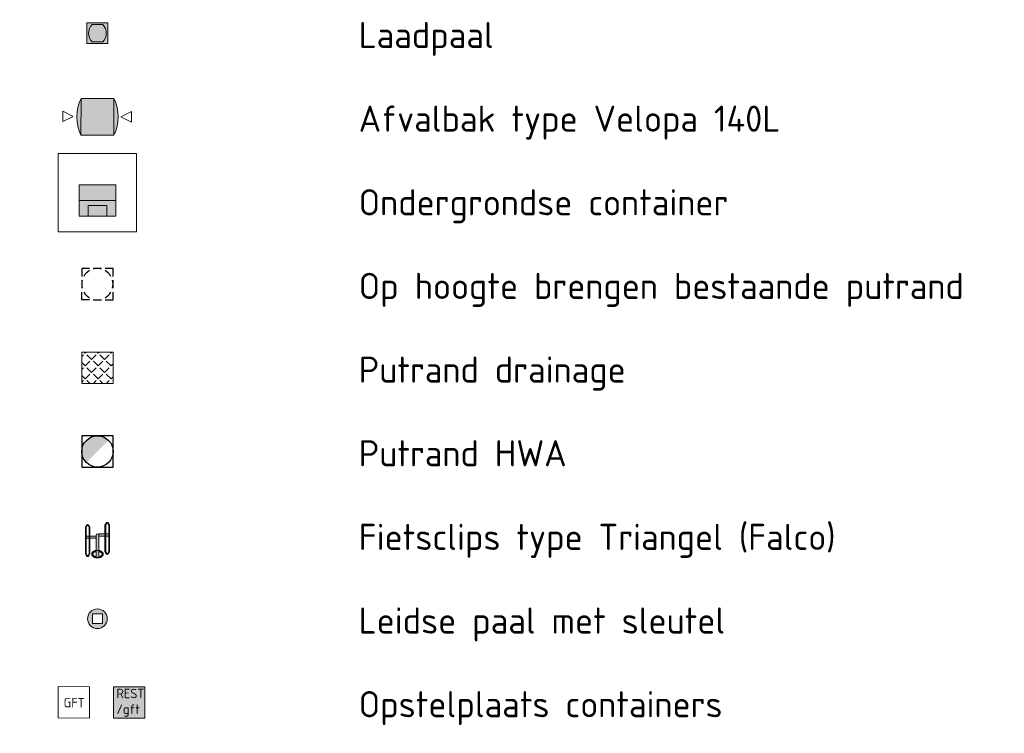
# Model space of a CAD drawing. Header units: metres. Extents: x 92403 to 95147, y 464428 to 465602.
# Tile 564 of 568: x 94142 to 94160, y 465309 to 465323. Entities that reach past the tile are written whole.
import ezdxf

# ---------------------------------------------------------------- set-up
doc = ezdxf.new("R2010")
doc.units = ezdxf.units.M
doc.layers.get('0').update_dxf_attribs({"linetype": 'CONTINUOUS'})
for name, color, linetype, lineweight in [('N-RO-IE-MEUBILAIR_MEUBILAIR_MINICONTAINER-GFT', 7, 'CONTINUOUS', 0), ('N-RO-IE-MEUBILAIR_MEUBILAIR_MINICONTAINER-REST', 7, 'CONTINUOUS', 0), ('N-RO-IE-MEUBILAIR_WEGMEUBILAIR_AFVALBAK-140L-S', 7, 'CONTINUOUS', 9), ('N-RO-IE-MEUBILAIR_WEGMEUBILAIR_CONTAINER ONDERGRONDS-G', 7, 'CONTINUOUS', 9), ('N-WE-IE-MEUBILAIR_WEGMEUBILAIR_FIETSSTANDAARD-S', 7, 'CONTINUOUS', 9), ('N-WE-IE-MEUBILAIR_WEGMEUBILAIR_PAAL-S', 250, 'CONTINUOUS', 9), ('N-WE-RI-PUT-OPHOOGTEBRENGEN-S', 7, 'CONTINUOUS', 25), ('N-WE-RI-PUT_BETON-S', 7, 'CONTINUOUS', 25), ('N-XX-KL-OPLAADPAAL-S', 5, 'CONTINUOUS', 13), ('X-XX-AL-LEGENDA-T25', 7, 'CONTINUOUS', 25), ('X-XX-AL-T18', 7, 'CONTINUOUS', 18)]:
    doc.layers.add(name, color=color, linetype=linetype, lineweight=lineweight)
doc.layers.add('N-WE-RI-DRAINAGE_PUTRAND-S', color=7, linetype='CONTINUOUS', lineweight=5, true_color=0x00ff04)
doc.styles.add('NLCS-ISO-M100-T18', font='NLCS-ISO.ttf', dxfattribs={"height": 0.18})
doc.styles.add('NLCS_25', font='NLCS-ISO.ttf', dxfattribs={"height": 2.5})

# ---------------------------------------------------------------- blocks, each defined once
blk = doc.blocks.new('Putdeksel 600x600')
at = {"ltscale": 0.1}
h = blk.add_hatch(dxfattribs=at)
h.set_pattern_fill('ANGLE', color=8, scale=0.025, angle=45)
h.set_pattern_definition([(45, (-93679.67512, -463937.87647), (-0.123478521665, 0.123478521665), [0.127, -0.047625]), (135, (-93679.67512, -463937.87647), (-0.123478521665, -0.123478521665), [0.127, -0.047625])])
h.paths.add_polyline_path([(-0.3, -0.3), (0.3, -0.3), (0.3, 0.3), (-0.3, 0.3)])
at = {"color": 250, "ltscale": 0.1}
blk.add_lwpolyline([(-0.3, -0.3), (0.3, -0.3), (0.3, 0.3), (-0.3, 0.3)], close=True, dxfattribs=at)
blk = doc.blocks.new('N-SRI-PUT_BETON-SO')
blk.add_hatch(color=256).paths.add_polyline_path([(1.41, 1.41, 0.664858), (-2, 0.02), (-2, -0.02, 0.196534), (-1.41, -1.41)])
at = {"lineweight": -3, "flags": 128}
blk.add_lwpolyline([(2, -2), (2, 2), (-2, 2), (-2, -2)], close=True, dxfattribs=at)
at = {"lineweight": -3}
blk.add_circle((0, 0), 2, dxfattribs=at)
blk = doc.blocks.new('SRI-PUT_OPHOOGTEBRENGEN-SO')
at = {"lineweight": -3}
for points in [[(-1.01, 1.99), (-2.01, 1.99), (-2.01, 0.99)], [(0.49, 1.99), (-0.51, 1.99)], [(1.99, 0.99), (1.99, 1.99), (0.99, 1.99)], [(-2.01, 0.49), (-2.01, -0.51)], [(1.99, -0.51), (1.99, 0.49)], [(0.99, -2.01), (1.99, -2.01), (1.99, -1.01)], [(-0.51, -2.01), (0.49, -2.01)]]:
    blk.add_lwpolyline(points, dxfattribs=at)
blk.add_lwpolyline([(-1.01, -2.01), (-2.01, -2.01), (-2.01, -1.01)])
for start, end in [(120.0024, 150.0024), (74.9976, 104.9976), (29.9976, 59.9976), (165.0024, 195.0024), (344.9976, 14.9976), (210.0024, 240.0024), (299.9976, 329.9976), (255.0024, 285.0024)]:
    blk.add_arc((-0.01, -0.01), 2, start, end, dxfattribs=at)
blk = doc.blocks.new('Triangel-10')
at = {"true_color": 0xffffff}
h = blk.add_hatch(color=7, dxfattribs=at)
h.dxf.hatch_style = 1
h.paths.add_polyline_path([(-0.215, 0.193, 1), (-0.231, 0.193), (-0.231, -0.318, 1), (-0.215, -0.318)])
h.paths.add_polyline_path([(-0.16, 0.021), (-0.215, 0.021), (-0.215, -0.021), (-0.16, -0.021)])
h.paths.add_polyline_path([(-0.144, 0.193, 1), (-0.16, 0.193), (-0.16, -0.318, 1.041702), (-0.144, -0.318)])
h.paths.add_polyline_path([(-0.024, 0.021), (-0.144, 0.021), (-0.144, -0.021), (-0.024, -0.021)])
h.paths.add_polyline_path([(0.024, 0, 1), (-0.024, 0), (-0.024, -0.021), (-0.024, -0.393), (-0.032, -0.419, 0.504311), (-0.027, -0.425), (0.027, -0.425, 0.504311), (0.032, -0.419), (0.024, -0.393, -0.074529), (0.024, -0.392)])
h.paths.add_polyline_path([(0.144, -0.02), (0.024, -0.02), (0.024, -0.062), (0.144, -0.062)])
h.paths.add_polyline_path([(0.16, 0.152, 1), (0.144, 0.152), (0.144, -0.359, 1.041702), (0.16, -0.359), (0.16, -0.358)])
h.paths.add_polyline_path([(0.215, -0.02), (0.16, -0.02), (0.16, -0.062), (0.215, -0.062)])
h.paths.add_polyline_path([(0.231, 0.152, 1), (0.215, 0.152), (0.215, -0.359, 1), (0.231, -0.359)])
edge = h.paths.add_edge_path()
edge.add_line((-0.208, 0.231), (-0.225, 0.203))
edge.add_line((-0.225, 0.203), (-0.214, 0.197))
edge.add_line((-0.214, 0.197), (-0.198, 0.226))
edge.add_arc((-0.188, 0.22), 0.012, 29.0731, 150.9269, ccw=False)
edge.add_line((-0.177, 0.226), (-0.161, 0.197))
edge.add_line((-0.161, 0.197), (-0.15, 0.203))
edge.add_line((-0.15, 0.203), (-0.167, 0.231))
edge.add_arc((-0.188, 0.22), 0.024, 29.0731, 150.9269)
edge = h.paths.add_edge_path()
edge.add_line((-0.225, -0.329), (-0.214, -0.323))
edge.add_line((-0.214, -0.323), (-0.198, -0.352))
edge.add_arc((-0.188, -0.345), 0.012, 210.9269, 330.9269)
edge.add_line((-0.177, -0.351), (-0.161, -0.323))
edge.add_line((-0.161, -0.323), (-0.15, -0.329))
edge.add_line((-0.15, -0.329), (-0.167, -0.357))
edge.add_arc((-0.188, -0.345), 0.024, 210.6554, 330.9269, ccw=False)
edge.add_line((-0.208, -0.358), (-0.225, -0.329))
edge = h.paths.add_edge_path()
edge.add_line((0.161, -0.364), (0.177, -0.393))
edge.add_arc((0.188, -0.386), 0.012, 210.9269, 330.9269)
edge.add_line((0.198, -0.392), (0.214, -0.364))
edge.add_line((0.214, -0.364), (0.225, -0.37))
edge.add_line((0.225, -0.37), (0.208, -0.398))
edge.add_arc((0.188, -0.386), 0.024, 210.6554, 330.9269, ccw=False)
edge.add_line((0.167, -0.399), (0.15, -0.37))
edge.add_line((0.15, -0.37), (0.161, -0.364))
edge = h.paths.add_edge_path()
edge.add_arc((0.188, 0.179), 0.012, 29.0731, 150.9269, ccw=False)
edge.add_line((0.198, 0.185), (0.214, 0.156))
edge.add_line((0.214, 0.156), (0.225, 0.162))
edge.add_line((0.225, 0.162), (0.208, 0.19))
edge.add_arc((0.188, 0.179), 0.024, 29.0731, 150.9269)
edge.add_line((0.167, 0.19), (0.15, 0.162))
edge.add_line((0.15, 0.162), (0.161, 0.156))
edge.add_line((0.161, 0.156), (0.177, 0.185))
h = blk.add_hatch(color=7, dxfattribs=at)
h.dxf.hatch_style = 1
edge = h.paths.add_edge_path()
edge.add_spline(control_points=[(-0.03, -0.412), (-0.031, -0.412), (-0.032, -0.412), (-0.034, -0.411), (-0.035, -0.411), (-0.036, -0.411), (-0.036, -0.411), (-0.039, -0.41), (-0.041, -0.41), (-0.044, -0.408), (-0.045, -0.408), (-0.047, -0.408), (-0.047, -0.408), (-0.048, -0.407), (-0.049, -0.407), (-0.051, -0.406), (-0.052, -0.406), (-0.054, -0.405), (-0.055, -0.404), (-0.056, -0.404), (-0.057, -0.403), (-0.058, -0.403), (-0.058, -0.403), (-0.059, -0.402), (-0.06, -0.402), (-0.062, -0.401), (-0.063, -0.4), (-0.065, -0.399), (-0.066, -0.399), (-0.067, -0.398), (-0.067, -0.398), (-0.068, -0.397), (-0.068, -0.397), (-0.07, -0.396), (-0.07, -0.395), (-0.072, -0.394), (-0.072, -0.394), (-0.074, -0.393), (-0.074, -0.392), (-0.075, -0.392), (-0.075, -0.392), (-0.076, -0.391), (-0.076, -0.39), (-0.078, -0.389), (-0.078, -0.389), (-0.079, -0.388), (-0.08, -0.387), (-0.081, -0.386), (-0.081, -0.386), (-0.081, -0.385), (-0.082, -0.385), (-0.083, -0.384), (-0.084, -0.382), (-0.085, -0.381), (-0.085, -0.38), (-0.086, -0.379), (-0.086, -0.379), (-0.087, -0.377), (-0.087, -0.377), (-0.087, -0.376), (-0.088, -0.375), (-0.088, -0.375), (-0.088, -0.374), (-0.088, -0.373), (-0.089, -0.373), (-0.089, -0.371), (-0.089, -0.371), (-0.089, -0.37), (-0.09, -0.369), (-0.09, -0.369), (-0.09, -0.369), (-0.09, -0.368), (-0.09, -0.368), (-0.09, -0.367), (-0.09, -0.366), (-0.09, -0.366), (-0.09, -0.365), (-0.09, -0.364), (-0.09, -0.364), (-0.09, -0.364), (-0.09, -0.362), (-0.09, -0.361), (-0.089, -0.358), (-0.089, -0.357), (-0.089, -0.355), (-0.088, -0.354), (-0.087, -0.35), (-0.084, -0.346), (-0.079, -0.34), (-0.077, -0.338), (-0.074, -0.336), (-0.074, -0.335), (-0.071, -0.333), (-0.069, -0.332), (-0.064, -0.328), (-0.061, -0.327), (-0.054, -0.323), (-0.051, -0.322), (-0.044, -0.319), (-0.042, -0.319), (-0.038, -0.317), (-0.037, -0.317), (-0.032, -0.316), (-0.028, -0.315), (-0.024, -0.314), (-0.024, -0.308), (-0.024, -0.301), (-0.024, -0.294), (-0.081, -0.303), (-0.116, -0.334), (-0.109, -0.372), (-0.103, -0.41), (-0.059, -0.435), (0, -0.435), (0.059, -0.435), (0.103, -0.41), (0.109, -0.372), (0.116, -0.334), (0.081, -0.302), (0.024, -0.294), (0.024, -0.301), (0.024, -0.308), (0.024, -0.314), (0.028, -0.315), (0.032, -0.316), (0.037, -0.317), (0.038, -0.317), (0.042, -0.319), (0.044, -0.319), (0.051, -0.322), (0.054, -0.323), (0.061, -0.327), (0.064, -0.328), (0.069, -0.332), (0.071, -0.333), (0.074, -0.335), (0.074, -0.336), (0.077, -0.338), (0.079, -0.34), (0.084, -0.346), (0.087, -0.35), (0.088, -0.354), (0.089, -0.355), (0.089, -0.357), (0.089, -0.358), (0.09, -0.361), (0.09, -0.362), (0.09, -0.364), (0.09, -0.364), (0.09, -0.364), (0.09, -0.365), (0.09, -0.366), (0.09, -0.366), (0.09, -0.367), (0.09, -0.368), (0.09, -0.368), (0.09, -0.369), (0.09, -0.369), (0.09, -0.369), (0.089, -0.37), (0.089, -0.371), (0.089, -0.371), (0.089, -0.373), (0.088, -0.373), (0.088, -0.374), (0.088, -0.375), (0.088, -0.375), (0.087, -0.376), (0.087, -0.377), (0.087, -0.377), (0.086, -0.379), (0.086, -0.379), (0.085, -0.38), (0.085, -0.381), (0.084, -0.382), (0.083, -0.384), (0.082, -0.385), (0.081, -0.385), (0.081, -0.386), (0.081, -0.386), (0.08, -0.387), (0.079, -0.388), (0.078, -0.389), (0.078, -0.389), (0.076, -0.39), (0.076, -0.391), (0.075, -0.392), (0.075, -0.392), (0.074, -0.392), (0.074, -0.393), (0.072, -0.394), (0.072, -0.394), (0.07, -0.395), (0.07, -0.396), (0.068, -0.397), (0.068, -0.397), (0.067, -0.398), (0.067, -0.398), (0.066, -0.399), (0.065, -0.399), (0.063, -0.4), (0.062, -0.401), (0.06, -0.402), (0.059, -0.402), (0.058, -0.403), (0.058, -0.403), (0.057, -0.403), (0.056, -0.404), (0.055, -0.404), (0.054, -0.405), (0.052, -0.406), (0.051, -0.406), (0.049, -0.407), (0.048, -0.407), (0.047, -0.408), (0.047, -0.408), (0.045, -0.408), (0.044, -0.408), (0.041, -0.41), (0.039, -0.41), (0.036, -0.411), (0.036, -0.411), (0.035, -0.411), (0.034, -0.411), (0.032, -0.412), (0.031, -0.412), (0.03, -0.412), (0.031, -0.414), (0.031, -0.416), (0.032, -0.419), (0.032, -0.42), (0.032, -0.422), (0.031, -0.423), (0.03, -0.424), (0.029, -0.425), (0.027, -0.425), (0.009, -0.425), (-0.009, -0.425), (-0.027, -0.425), (-0.029, -0.425), (-0.03, -0.424), (-0.031, -0.423), (-0.032, -0.422), (-0.032, -0.42), (-0.032, -0.419), (-0.031, -0.416), (-0.031, -0.414), (-0.03, -0.412)], knot_values=[0, 0, 0, 0, 0.083969, 0.083969, 0.139597, 0.139597, 0.167938, 0.167938, 0.335875, 0.335875, 0.419844, 0.419844, 0.43636, 0.43636, 0.503813, 0.503813, 0.587781, 0.587781, 0.67175, 0.67175, 0.733124, 0.733124, 0.755719, 0.755719, 0.839688, 0.839688, 0.923657, 0.923657, 1.007625, 1.007625, 1.029887, 1.029887, 1.091594, 1.091594, 1.175563, 1.175563, 1.259532, 1.259532, 1.326651, 1.326651, 1.3435, 1.3435, 1.427469, 1.427469, 1.511438, 1.511438, 1.595407, 1.595407, 1.623414, 1.623414, 1.679376, 1.679376, 1.847313, 1.847313, 1.931282, 1.931282, 2.015251, 2.015251, 2.09922, 2.09922, 2.183188, 2.183188, 2.216941, 2.216941, 2.351126, 2.351126, 2.435095, 2.435095, 2.513705, 2.513705, 2.519063, 2.519063, 2.603032, 2.603032, 2.687001, 2.687001, 2.77097, 2.77097, 2.810468, 2.810468, 2.810468, 2.894437, 2.894437, 2.950065, 2.950065, 2.978406, 2.978406, 3.146344, 3.146344, 3.230312, 3.230312, 3.246829, 3.246829, 3.314281, 3.314281, 3.39825, 3.39825, 3.482219, 3.482219, 3.543592, 3.543592, 3.566187, 3.566187, 3.648799, 3.648799, 3.648799, 4.648799, 4.648799, 4.648799, 6.109993, 6.109993, 6.109993, 7.571187, 7.571187, 7.571187, 9.032381, 9.032381, 9.032381, 10.493575, 10.493575, 10.493575, 11.493575, 11.493575, 11.493575, 11.576186, 11.576186, 11.598782, 11.598782, 11.660155, 11.660155, 11.744124, 11.744124, 11.828093, 11.828093, 11.895545, 11.895545, 11.912061, 11.912061, 11.99603, 11.99603, 12.163968, 12.163968, 12.192309, 12.192309, 12.247937, 12.247937, 12.331905, 12.331905, 12.331905, 12.371404, 12.371404, 12.455373, 12.455373, 12.539342, 12.539342, 12.62331, 12.62331, 12.628669, 12.628669, 12.707279, 12.707279, 12.791248, 12.791248, 12.925432, 12.925432, 12.959185, 12.959185, 13.043154, 13.043154, 13.127123, 13.127123, 13.211092, 13.211092, 13.295061, 13.295061, 13.462998, 13.462998, 13.518959, 13.518959, 13.546967, 13.546967, 13.630936, 13.630936, 13.714904, 13.714904, 13.798873, 13.798873, 13.815723, 13.815723, 13.882842, 13.882842, 13.966811, 13.966811, 14.05078, 14.05078, 14.112486, 14.112486, 14.134748, 14.134748, 14.218717, 14.218717, 14.302686, 14.302686, 14.386655, 14.386655, 14.40925, 14.40925, 14.470624, 14.470624, 14.554592, 14.554592, 14.638561, 14.638561, 14.706014, 14.706014, 14.72253, 14.72253, 14.806499, 14.806499, 14.974436, 14.974436, 15.002777, 15.002777, 15.058405, 15.058405, 15.142374, 15.142374, 15.142374, 16.142374, 16.142374, 16.142374, 17.076554, 17.076554, 17.076554, 18.010735, 18.010735, 18.010735, 19.010735, 19.010735, 19.010735, 19.944916, 19.944916, 19.944916, 20.879096, 20.879096, 20.879096, 21.879096, 21.879096, 21.879096, 21.879096], weights=[1, 1, 1, 1, 1, 1, 1, 1, 1, 1, 1, 1, 1, 1, 1, 1, 1, 1, 1, 1, 1, 1, 1, 1, 1, 1, 1, 1, 1, 1, 1, 1, 1, 1, 1, 1, 1, 1, 1, 1, 1, 1, 1, 1, 1, 1, 1, 1, 1, 1, 1, 1, 1, 1, 1, 1, 1, 1, 1, 1, 1, 1, 1, 1, 1, 1, 1, 1, 1, 1, 1, 1, 1, 1, 1, 1, 1, 1, 1, 1, 1, 1, 1, 1, 1, 1, 1, 1, 1, 1, 1, 1, 1, 1, 1, 1, 1, 1, 1, 1, 1, 1, 1, 1, 1, 1, 1, 1, 0.829851, 0.829851, 1, 0.829851, 0.829851, 1, 0.829851, 0.829851, 1, 0.829851, 0.829851, 1, 1, 1, 1, 1, 1, 1, 1, 1, 1, 1, 1, 1, 1, 1, 1, 1, 1, 1, 1, 1, 1, 1, 1, 1, 1, 1, 1, 1, 1, 1, 1, 1, 1, 1, 1, 1, 1, 1, 1, 1, 1, 1, 1, 1, 1, 1, 1, 1, 1, 1, 1, 1, 1, 1, 1, 1, 1, 1, 1, 1, 1, 1, 1, 1, 1, 1, 1, 1, 1, 1, 1, 1, 1, 1, 1, 1, 1, 1, 1, 1, 1, 1, 1, 1, 1, 1, 1, 1, 1, 1, 1, 1, 1, 1, 1, 1, 1, 1, 1, 1, 1, 1, 1, 1, 1, 1, 1, 1, 1, 1, 0.928588, 0.928588, 1, 0.928588, 0.928588, 1, 1, 1, 1, 0.928588, 0.928588, 1, 0.928588, 0.928588, 1, 1, 1, 1], degree=3, periodic=0)
at = {"color": 0}
for p, q in [((-0.231, -0.318), (-0.231, 0.193)), ((-0.215, -0.318), (-0.215, 0.193)), ((-0.16, -0.318), (-0.16, 0.193)), ((-0.215, 0.021), (-0.16, 0.021)), ((-0.144, 0.021), (-0.024, 0.021)), ((-0.024, -0.021), (-0.024, 0.021)), ((-0.024, -0.393), (-0.024, 0)), ((0.024, -0.392), (0.024, 0)), ((0.215, -0.359), (0.215, 0.152)), ((0.231, -0.359), (0.231, 0.152)), ((-0.215, -0.021), (-0.16, -0.021)), ((-0.144, -0.021), (-0.024, -0.021)), ((0.144, -0.02), (0.024, -0.02)), ((0.024, -0.062), (0.024, -0.02)), ((0.144, -0.062), (0.024, -0.062)), ((0.215, -0.02), (0.16, -0.02)), ((0.215, -0.062), (0.16, -0.062)), ((-0.032, -0.419), (-0.024, -0.393)), ((-0.027, -0.425), (0.027, -0.425)), ((0.032, -0.419), (0.024, -0.393))]:
    blk.add_line(p, q, dxfattribs=at)
for points in [[(-0.208, 0.231), (-0.225, 0.203), (-0.214, 0.197), (-0.198, 0.226, -0.588186), (-0.177, 0.226), (-0.161, 0.197), (-0.15, 0.203), (-0.167, 0.231, 0.588186)], [(0.177, 0.185, -0.588186), (0.198, 0.185), (0.214, 0.156), (0.225, 0.162), (0.208, 0.19, 0.588186), (0.167, 0.19), (0.15, 0.162), (0.161, 0.156)], [(0.16, -0.359), (0.16, 0.152, 1), (0.144, 0.152), (0.144, -0.359, 1)], [(-0.225, -0.329), (-0.214, -0.323), (-0.198, -0.352, 0.57735), (-0.177, -0.351), (-0.161, -0.323), (-0.15, -0.329), (-0.167, -0.357, -0.578931), (-0.208, -0.358)], [(0.161, -0.364), (0.177, -0.393, 0.57735), (0.198, -0.392), (0.214, -0.364), (0.225, -0.37), (0.208, -0.398, -0.578931), (0.167, -0.399), (0.15, -0.37)]]:
    blk.add_lwpolyline(points, format="xyb", close=True, dxfattribs=at)
blk.add_lwpolyline([(-0.16, -0.318, 1.041702), (-0.144, -0.318), (-0.144, 0.193)], format="xyb", dxfattribs=at)
at = {"color": 0, "flags": 128}
blk.add_lwpolyline([(0.024, -0.294), (-0.024, -0.294)], dxfattribs=at)
at = {"color": 0}
for centre, radius, start, end in [((-0.223, 0.193), 0.008, 0, 180), ((-0.152, 0.193), 0.008, 0, 180), ((0, 0), 0.0239, 0, 180), ((0.223, 0.152), 0.008, 0, 180), ((-0.223, -0.318), 0.008, 180, 0), ((0.223, -0.359), 0.008, 180, 0), ((-0.027, -0.42), 0.005, 162.9508, 270), ((-0.029, -0.392), 0.005, 342.9508, 0), ((0.029, -0.392), 0.005, 180, 197.0492), ((0.027, -0.42), 0.005, 270, 17.0492)]:
    blk.add_arc(centre, radius, start, end, dxfattribs=at)
blk.add_rational_spline([(-0.03, -0.412), (-0.031, -0.412), (-0.032, -0.412), (-0.034, -0.411), (-0.035, -0.411), (-0.036, -0.411), (-0.036, -0.411), (-0.039, -0.41), (-0.041, -0.41), (-0.044, -0.408), (-0.045, -0.408), (-0.047, -0.408), (-0.047, -0.408), (-0.048, -0.407), (-0.049, -0.407), (-0.051, -0.406), (-0.052, -0.406), (-0.054, -0.405), (-0.055, -0.404), (-0.056, -0.404), (-0.057, -0.403), (-0.058, -0.403), (-0.058, -0.403), (-0.059, -0.402), (-0.06, -0.402), (-0.062, -0.401), (-0.063, -0.4), (-0.065, -0.399), (-0.066, -0.399), (-0.067, -0.398), (-0.067, -0.398), (-0.068, -0.397), (-0.068, -0.397), (-0.07, -0.396), (-0.07, -0.395), (-0.072, -0.394), (-0.072, -0.394), (-0.074, -0.393), (-0.074, -0.392), (-0.075, -0.392), (-0.075, -0.392), (-0.076, -0.391), (-0.076, -0.39), (-0.078, -0.389), (-0.078, -0.389), (-0.079, -0.388), (-0.08, -0.387), (-0.081, -0.386), (-0.081, -0.386), (-0.081, -0.385), (-0.082, -0.385), (-0.083, -0.384), (-0.084, -0.382), (-0.085, -0.381), (-0.085, -0.38), (-0.086, -0.379), (-0.086, -0.379), (-0.087, -0.377), (-0.087, -0.377), (-0.087, -0.376), (-0.088, -0.375), (-0.088, -0.375), (-0.088, -0.374), (-0.088, -0.373), (-0.089, -0.373), (-0.089, -0.371), (-0.089, -0.371), (-0.089, -0.37), (-0.09, -0.369), (-0.09, -0.369), (-0.09, -0.369), (-0.09, -0.368), (-0.09, -0.368), (-0.09, -0.367), (-0.09, -0.366), (-0.09, -0.366), (-0.09, -0.365), (-0.09, -0.364), (-0.09, -0.364), (-0.09, -0.364), (-0.09, -0.362), (-0.09, -0.361), (-0.089, -0.358), (-0.089, -0.357), (-0.089, -0.355), (-0.088, -0.354), (-0.087, -0.35), (-0.084, -0.346), (-0.079, -0.34), (-0.077, -0.338), (-0.074, -0.336), (-0.074, -0.335), (-0.071, -0.333), (-0.069, -0.332), (-0.064, -0.328), (-0.061, -0.327), (-0.054, -0.323), (-0.051, -0.322), (-0.044, -0.319), (-0.042, -0.319), (-0.038, -0.317), (-0.037, -0.317), (-0.032, -0.316), (-0.028, -0.315), (-0.024, -0.314), (-0.024, -0.308), (-0.024, -0.301), (-0.024, -0.294), (-0.081, -0.303), (-0.116, -0.334), (-0.109, -0.372), (-0.103, -0.41), (-0.059, -0.435), (0, -0.435), (0.059, -0.435), (0.103, -0.41), (0.109, -0.372), (0.116, -0.334), (0.081, -0.302), (0.024, -0.294), (0.024, -0.301), (0.024, -0.308), (0.024, -0.314), (0.028, -0.315), (0.032, -0.316), (0.037, -0.317), (0.038, -0.317), (0.042, -0.319), (0.044, -0.319), (0.051, -0.322), (0.054, -0.323), (0.061, -0.327), (0.064, -0.328), (0.069, -0.332), (0.071, -0.333), (0.074, -0.335), (0.074, -0.336), (0.077, -0.338), (0.079, -0.34), (0.084, -0.346), (0.087, -0.35), (0.088, -0.354), (0.089, -0.355), (0.089, -0.357), (0.089, -0.358), (0.09, -0.361), (0.09, -0.362), (0.09, -0.364), (0.09, -0.364), (0.09, -0.364), (0.09, -0.365), (0.09, -0.366), (0.09, -0.366), (0.09, -0.367), (0.09, -0.368), (0.09, -0.368), (0.09, -0.369), (0.09, -0.369), (0.09, -0.369), (0.089, -0.37), (0.089, -0.371), (0.089, -0.371), (0.089, -0.373), (0.088, -0.373), (0.088, -0.374), (0.088, -0.375), (0.088, -0.375), (0.087, -0.376), (0.087, -0.377), (0.087, -0.377), (0.086, -0.379), (0.086, -0.379), (0.085, -0.38), (0.085, -0.381), (0.084, -0.382), (0.083, -0.384), (0.082, -0.385), (0.081, -0.385), (0.081, -0.386), (0.081, -0.386), (0.08, -0.387), (0.079, -0.388), (0.078, -0.389), (0.078, -0.389), (0.076, -0.39), (0.076, -0.391), (0.075, -0.392), (0.075, -0.392), (0.074, -0.392), (0.074, -0.393), (0.072, -0.394), (0.072, -0.394), (0.07, -0.395), (0.07, -0.396), (0.068, -0.397), (0.068, -0.397), (0.067, -0.398), (0.067, -0.398), (0.066, -0.399), (0.065, -0.399), (0.063, -0.4), (0.062, -0.401), (0.06, -0.402), (0.059, -0.402), (0.058, -0.403), (0.058, -0.403), (0.057, -0.403), (0.056, -0.404), (0.055, -0.404), (0.054, -0.405), (0.052, -0.406), (0.051, -0.406), (0.049, -0.407), (0.048, -0.407), (0.047, -0.408), (0.047, -0.408), (0.045, -0.408), (0.044, -0.408), (0.041, -0.41), (0.039, -0.41), (0.036, -0.411), (0.036, -0.411), (0.035, -0.411), (0.034, -0.411), (0.032, -0.412), (0.031, -0.412), (0.03, -0.412), (0.031, -0.414), (0.031, -0.416), (0.032, -0.419), (0.032, -0.42), (0.032, -0.422), (0.031, -0.423), (0.03, -0.424), (0.029, -0.425), (0.027, -0.425), (0.009, -0.425), (-0.009, -0.425), (-0.027, -0.425), (-0.029, -0.425), (-0.03, -0.424), (-0.031, -0.423), (-0.032, -0.422), (-0.032, -0.42), (-0.032, -0.419), (-0.031, -0.416), (-0.031, -0.414), (-0.03, -0.412)], [1, 1, 1, 1, 1, 1, 1, 1, 1, 1, 1, 1, 1, 1, 1, 1, 1, 1, 1, 1, 1, 1, 1, 1, 1, 1, 1, 1, 1, 1, 1, 1, 1, 1, 1, 1, 1, 1, 1, 1, 1, 1, 1, 1, 1, 1, 1, 1, 1, 1, 1, 1, 1, 1, 1, 1, 1, 1, 1, 1, 1, 1, 1, 1, 1, 1, 1, 1, 1, 1, 1, 1, 1, 1, 1, 1, 1, 1, 1, 1, 1, 1, 1, 1, 1, 1, 1, 1, 1, 1, 1, 1, 1, 1, 1, 1, 1, 1, 1, 1, 1, 1, 1, 1, 1, 1, 1, 1, 0.829850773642, 0.829850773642, 1, 0.829850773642, 0.829850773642, 1, 0.829850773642, 0.829850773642, 1, 0.829850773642, 0.829850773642, 1, 1, 1, 1, 1, 1, 1, 1, 1, 1, 1, 1, 1, 1, 1, 1, 1, 1, 1, 1, 1, 1, 1, 1, 1, 1, 1, 1, 1, 1, 1, 1, 1, 1, 1, 1, 1, 1, 1, 1, 1, 1, 1, 1, 1, 1, 1, 1, 1, 1, 1, 1, 1, 1, 1, 1, 1, 1, 1, 1, 1, 1, 1, 1, 1, 1, 1, 1, 1, 1, 1, 1, 1, 1, 1, 1, 1, 1, 1, 1, 1, 1, 1, 1, 1, 1, 1, 1, 1, 1, 1, 1, 1, 1, 1, 1, 1, 1, 1, 1, 1, 1, 1, 1, 1, 1, 1, 1, 1, 1, 1, 0.928588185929, 0.928588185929, 1, 0.928588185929, 0.928588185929, 1, 1, 1, 1, 0.928588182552, 0.928588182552, 1, 0.928588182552, 0.928588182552, 1, 1, 1, 1], degree=3, knots=[0, 0, 0, 0, 0.083969, 0.083969, 0.139597, 0.139597, 0.167938, 0.167938, 0.335875, 0.335875, 0.419844, 0.419844, 0.43636, 0.43636, 0.503813, 0.503813, 0.587781, 0.587781, 0.67175, 0.67175, 0.733124, 0.733124, 0.755719, 0.755719, 0.839688, 0.839688, 0.923657, 0.923657, 1.007625, 1.007625, 1.029887, 1.029887, 1.091594, 1.091594, 1.175563, 1.175563, 1.259532, 1.259532, 1.326651, 1.326651, 1.3435, 1.3435, 1.427469, 1.427469, 1.511438, 1.511438, 1.595407, 1.595407, 1.623414, 1.623414, 1.679376, 1.679376, 1.847313, 1.847313, 1.931282, 1.931282, 2.015251, 2.015251, 2.09922, 2.09922, 2.183188, 2.183188, 2.216941, 2.216941, 2.351126, 2.351126, 2.435095, 2.435095, 2.513705, 2.513705, 2.519063, 2.519063, 2.603032, 2.603032, 2.687001, 2.687001, 2.77097, 2.77097, 2.810468, 2.810468, 2.810468, 2.894437, 2.894437, 2.950065, 2.950065, 2.978406, 2.978406, 3.146344, 3.146344, 3.230312, 3.230312, 3.246829, 3.246829, 3.314281, 3.314281, 3.39825, 3.39825, 3.482219, 3.482219, 3.543592, 3.543592, 3.566187, 3.566187, 3.648799, 3.648799, 3.648799, 4.648799, 4.648799, 4.648799, 6.109993, 6.109993, 6.109993, 7.571187, 7.571187, 7.571187, 9.032381, 9.032381, 9.032381, 10.493575, 10.493575, 10.493575, 11.493575, 11.493575, 11.493575, 11.576186, 11.576186, 11.598782, 11.598782, 11.660155, 11.660155, 11.744124, 11.744124, 11.828093, 11.828093, 11.895545, 11.895545, 11.912061, 11.912061, 11.99603, 11.99603, 12.163968, 12.163968, 12.192309, 12.192309, 12.247937, 12.247937, 12.331905, 12.331905, 12.331905, 12.371404, 12.371404, 12.455373, 12.455373, 12.539342, 12.539342, 12.62331, 12.62331, 12.628669, 12.628669, 12.707279, 12.707279, 12.791248, 12.791248, 12.925432, 12.925432, 12.959185, 12.959185, 13.043154, 13.043154, 13.127123, 13.127123, 13.211092, 13.211092, 13.295061, 13.295061, 13.462998, 13.462998, 13.518959, 13.518959, 13.546967, 13.546967, 13.630936, 13.630936, 13.714904, 13.714904, 13.798873, 13.798873, 13.815723, 13.815723, 13.882842, 13.882842, 13.966811, 13.966811, 14.05078, 14.05078, 14.112486, 14.112486, 14.134748, 14.134748, 14.218717, 14.218717, 14.302686, 14.302686, 14.386655, 14.386655, 14.40925, 14.40925, 14.470624, 14.470624, 14.554592, 14.554592, 14.638561, 14.638561, 14.706014, 14.706014, 14.72253, 14.72253, 14.806499, 14.806499, 14.974436, 14.974436, 15.002777, 15.002777, 15.058405, 15.058405, 15.142374, 15.142374, 15.142374, 16.142374, 16.142374, 16.142374, 17.076554, 17.076554, 17.076554, 18.010735, 18.010735, 18.010735, 19.010735, 19.010735, 19.010735, 19.944916, 19.944916, 19.944916, 20.879096, 20.879096, 20.879096, 21.879096, 21.879096, 21.879096, 21.879096], dxfattribs=at)
blk = doc.blocks.new('electrische laadpaal')
at = {"linetype": 'Continuous', "true_color": 0xffffff}
h = blk.add_hatch(color=7, dxfattribs=at)
h.dxf.hatch_style = 1
edge = h.paths.add_edge_path(flags=16)
edge.add_arc((-0.1352, 0.1), 0.1197, 315.35998, 404.64002)
edge.add_line((-0.05, 0.1841), (-0.15, 0.1841))
edge.add_arc((-0.0648, 0.1), 0.1197, 135.35998, 224.64002)
edge.add_line((-0.15, 0.0159), (-0.05, 0.0159))
h.paths.add_polyline_path([(0, 0.2), (0, 0), (-0.2, 0), (-0.2, 0.2)])
h = blk.add_hatch(color=7, dxfattribs=at)
h.dxf.hatch_style = 1
edge = h.paths.add_edge_path()
edge.add_arc((-0.1352, 0.1), 0.1197, 315.35998, 404.64002)
edge.add_line((-0.05, 0.1841), (-0.15, 0.1841))
edge.add_arc((-0.0648, 0.1), 0.1197, 135.35998, 224.64002)
edge.add_line((-0.15, 0.0159), (-0.05, 0.0159))
at = {"color": 18, "true_color": 0x000000, "flags": 128}
blk.add_lwpolyline([(0, 0.2), (0, 0), (-0.2, 0), (-0.2, 0.2)], close=True, dxfattribs=at)
blk.add_lwpolyline([(-0.05, 0.0159, 0.410538), (-0.05, 0.1841), (-0.15, 0.1841, 0.410538), (-0.15, 0.0159)], format="xyb", close=True, dxfattribs=at)
blk = doc.blocks.new('minicontainers GFT')
at = {"flags": 128}
blk.add_lwpolyline([(-0.466, 0.378), (0, 0), (-0.378, -0.466), (-0.844, -0.087)], close=True, dxfattribs=at)
at = {"layer": 'X-XX-AL-T18', "insert": (-0.61, -0.143), "char_height": 0.18, "attachment_point": 1, "rotation": 50.8992, "style": 'NLCS-ISO-M100-T18'}
blk.add_mtext_dynamic_manual_height_columns('GFT', width=0.43041, gutter_width=0.9, heights=[0], dxfattribs=at)
blk = doc.blocks.new('minicontainers')
at = {"true_color": 0x636466, "transparency": 33554508}
h = blk.add_hatch(color=251, dxfattribs=at)
h.dxf.hatch_style = 1
h.paths.add_polyline_path([(0.6, 0.6), (0.6, 0), (0, 0), (0, 0.6)])
at = {"flags": 128}
blk.add_lwpolyline([(0.6, 0.6), (0.6, 0), (0, 0), (0, 0.6)], close=True, dxfattribs=at)
at = {"layer": 'X-XX-AL-T18', "insert": (0.059, 0.56), "char_height": 0.18, "attachment_point": 1, "style": 'NLCS-ISO-M100-T18'}
blk.add_mtext_dynamic_manual_height_columns('REST\\P/gft', width=0.43041, gutter_width=0.9, heights=[0], dxfattribs=at)
blk = doc.blocks.new('afvalbak 140l')
at = {"layer": 'N-RO-IE-MEUBILAIR_WEGMEUBILAIR_AFVALBAK-140L-S', "true_color": 0x939598}
h = blk.add_hatch(color=252, dxfattribs=at)
h.dxf.hatch_style = 1
edge = h.paths.add_edge_path()
edge.add_arc((-0.113, -0.347), 0.811, 120.1241, 171.2291)
edge.add_line((-0.915, -0.223), (-0.395, -0.578))
edge.add_arc((-0.802, 0.124), 0.811, 300.1241, 351.2291)
edge.add_line((0, 0), (-0.52, 0.355))
at = {"layer": 'N-RO-IE-MEUBILAIR_WEGMEUBILAIR_AFVALBAK-140L-S', "flags": 128}
for points in [[(-0.944, 0.353), (-0.835, 0.157), (-1.057, 0.188), (-0.944, 0.353)], [(-0.52, 0.355), (-0.915, -0.223), (-0.395, -0.578), (0, 0), (-0.52, 0.355)], [(0.021, -0.56), (0.134, -0.395), (-0.087, -0.365), (0.021, -0.56)]]:
    blk.add_lwpolyline(points, dxfattribs=at)
for points in [[(-0.915, -0.223, -0.226759), (-0.52, 0.355, -1.423564)], [(-0.395, -0.578, 0.226759), (0, 0, 1.423564)]]:
    blk.add_lwpolyline(points, format="xyb", dxfattribs=at)
blk = doc.blocks.new('Ondergrondse container Houtkwartier klein')
at = {"true_color": 0x939598}
h = blk.add_hatch(color=252, dxfattribs=at)
h.dxf.hatch_style = 1
h.paths.add_polyline_path([(-0.263, 0.949), (0.278, 1.394), (0.659, 0.931), (0.119, 0.486)])
at = {"ltscale": 0.0005, "flags": 128}
blk.add_lwpolyline([(1.158, 0.953), (0, 0), (-0.953, 1.158), (0.205, 2.111)], close=True, dxfattribs=at)
at = {"ltscale": 0.0005}
blk.add_lwpolyline([(-0.263, 0.949), (0.278, 1.394), (0.659, 0.931), (0.119, 0.486)], close=True, dxfattribs=at)
at = {"flags": 128}
for points in [[(-0.072, 0.718), (0.468, 1.163)], [(0.528, 0.823), (0.398, 0.981), (0.12, 0.752), (0.25, 0.594)]]:
    blk.add_lwpolyline(points, dxfattribs=at)
blk = doc.blocks.new('SIE-WEG_PAAL_UITNEEMBAAR-SO')
h = blk.add_hatch(color=256)
h.paths.add_polyline_path([(0.188, 0, 1), (-0.188, 0, 1)])
h.paths.add_polyline_path([(0.093, -0.093), (-0.094, -0.093), (-0.094, 0.093), (0.093, 0.093)], flags=16)
at = {"flags": 128}
blk.add_lwpolyline([(0.093, 0.093), (-0.094, 0.093), (-0.094, -0.093), (0.093, -0.093)], close=True, dxfattribs=at)
blk.add_circle((0, 0), 0.188)

msp = doc.modelspace()

# ---------------------------------------------------------------- block references
at = {"layer": 'N-RO-IE-MEUBILAIR_MEUBILAIR_MINICONTAINER-GFT', "rotation": 308.7823553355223}
msp.add_blockref('minicontainers GFT', (94142.96904, 465309.673229), dxfattribs=at)
at = {"layer": 'N-RO-IE-MEUBILAIR_MEUBILAIR_MINICONTAINER-REST', "color": 0}
msp.add_blockref('minicontainers', (94143.425603, 465309.673229), dxfattribs=at)
at = {"layer": 'N-RO-IE-MEUBILAIR_WEGMEUBILAIR_AFVALBAK-140L-S', "linetype": 'Continuous', "rotation": 34.32340514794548}
msp.add_blockref('afvalbak 140l', (94143.436958, 465321.523224), dxfattribs=at)
at = {"layer": 'N-RO-IE-MEUBILAIR_WEGMEUBILAIR_CONTAINER ONDERGRONDS-G', "rotation": 320.549549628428}
msp.add_blockref('Ondergrondse container Houtkwartier klein', (94142.371547, 465318.973224), dxfattribs=at)
at = {"layer": 'N-WE-IE-MEUBILAIR_WEGMEUBILAIR_FIETSSTANDAARD-S', "xscale": -1}
msp.add_blockref('Triangel-10', (94143.121958, 465313.173224), dxfattribs=at)
at = {"layer": 'N-WE-IE-MEUBILAIR_WEGMEUBILAIR_PAAL-S'}
msp.add_blockref('SIE-WEG_PAAL_UITNEEMBAAR-SO', (94143.122271, 465311.573231), dxfattribs=at)
at = {"layer": 'N-WE-RI-DRAINAGE_PUTRAND-S'}
msp.add_blockref('Putdeksel 600x600', (94143.121958, 465316.373224), dxfattribs=at)
at = {"layer": 'N-WE-RI-PUT-OPHOOGTEBRENGEN-S', "xscale": 0.15, "yscale": 0.15, "zscale": 0.15}
msp.add_blockref('SRI-PUT_OPHOOGTEBRENGEN-SO', (94143.121958, 465317.973224), dxfattribs=at)
at = {"layer": 'N-WE-RI-PUT_BETON-S', "xscale": 0.15, "yscale": 0.15, "zscale": 0.15}
msp.add_blockref('N-SRI-PUT_BETON-SO', (94143.121958, 465314.773224), dxfattribs=at)
at = {"layer": 'N-XX-KL-OPLAADPAAL-S', "linetype": 'Continuous', "xscale": 2, "yscale": 2, "zscale": 2}
msp.add_blockref('electrische laadpaal', (94143.321958, 465322.573224), dxfattribs=at)

# ---------------------------------------------------------------- texts
at = {"layer": 'X-XX-AL-LEGENDA-T25', "style": 'NLCS_25'}
for s, p in [('Laadpaal', (94148.114575, 465322.488386)), ('Afvalbak type Velopa 140L', (94148.114575, 465320.888386)), ('Ondergrondse container', (94148.114575, 465319.288386)), ('Op hoogte brengen bestaande putrand', (94148.114575, 465317.688386)), ('Putrand drainage', (94148.114575, 465316.088386)), ('Putrand HWA', (94148.114575, 465314.488386)), ('Fietsclips type Triangel (Falco)', (94148.114575, 465312.888386)), ('Leidse paal met sleutel', (94148.114575, 465311.288386)), ('Opstelplaats containers', (94148.114575, 465309.688386))]:
    msp.add_text(s, height=0.5, dxfattribs=at).set_placement(p)

doc.saveas('drawing.dxf')
